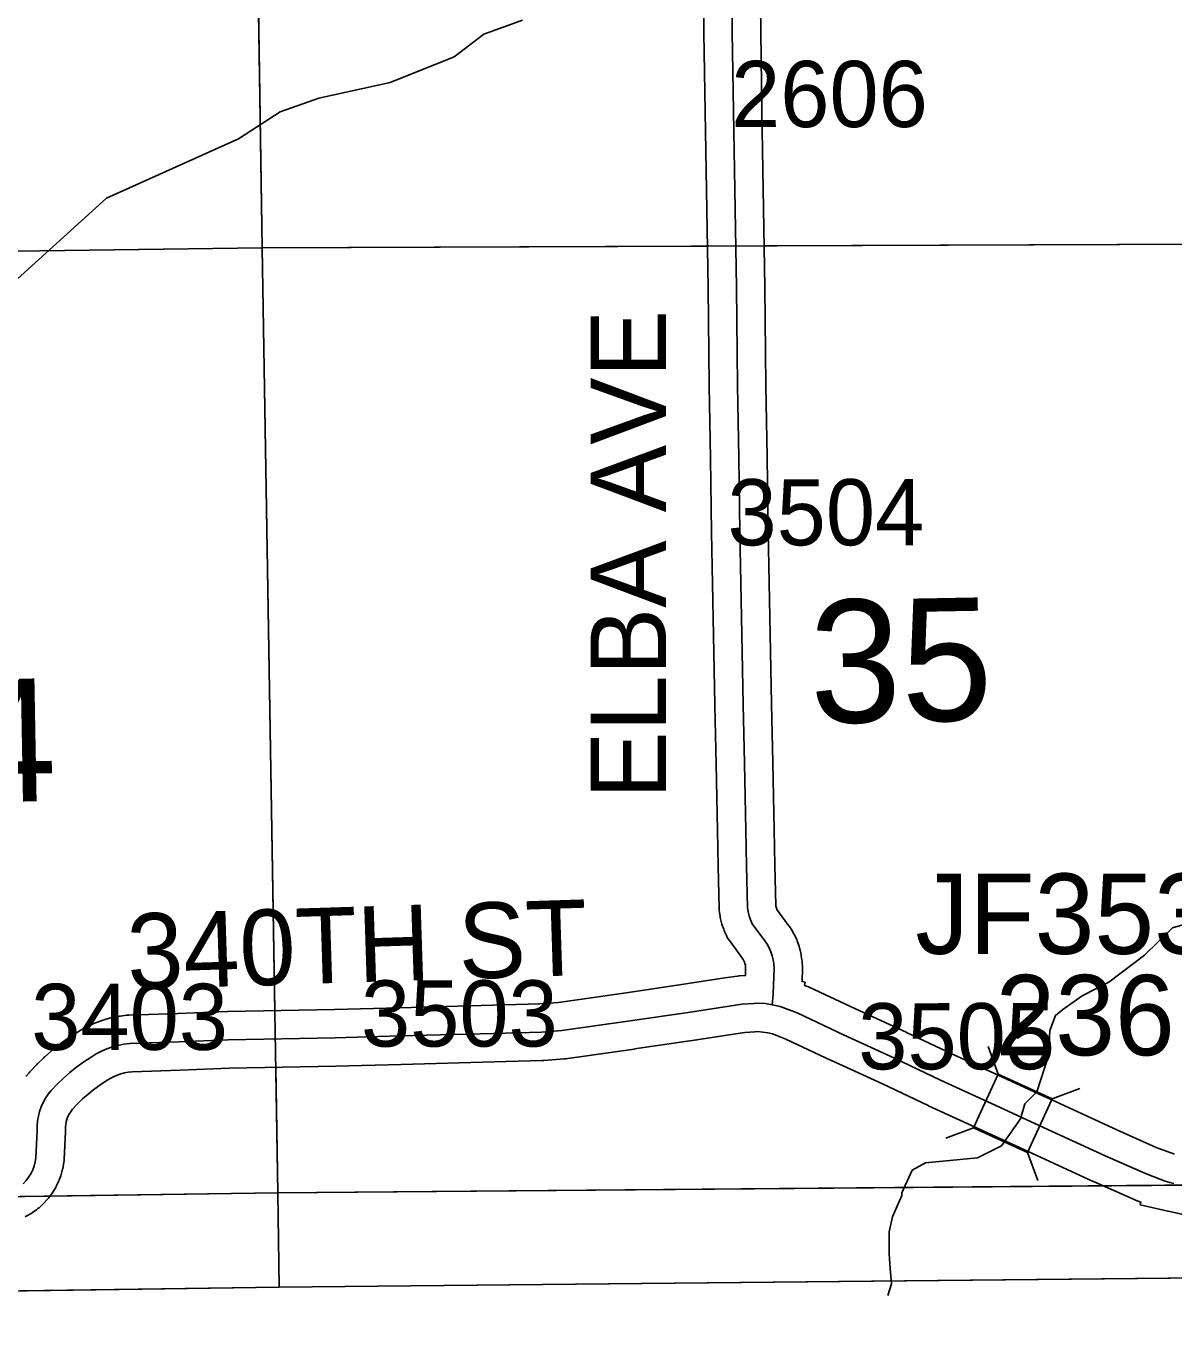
# Model space of a CAD drawing. Extents: x 23.6 to 68.7, y -63 to -29.
# Drawn here: x 36.588 to 37.803, y -57.856 to -56.476 of the extents above; entities that cross this region are included whole.
import ezdxf

# ---------------------------------------------------------------- set-up
doc = ezdxf.new("R2010")
doc.units = 0
for name, color, linetype in [('tdCoClipBndry', 7, 'Continuous'), ('tdCoCoBndry', 7, 'Continuous'), ('tdCoCoBndryPart', 7, 'Continuous'), ('tdCoHydroRiver', 7, 'Continuous'), ('tdCoSecRdNmbr', 7, 'Continuous'), ('tdCoSecRdTxt', 7, 'Continuous'), ('tdCoSecRteBand', 7, 'Continuous'), ('tdCoSecRteCL', 7, 'Continuous'), ('tdCoSectLine', 7, 'Continuous'), ('tdCoSectLinePart', 7, 'Continuous'), ('tdCoSectNmbr', 7, 'Continuous'), ('tdCoStrucSec', 7, 'Continuous'), ('tdCoStrucSecCoName', 7, 'Continuous'), ('tdCoStrucSecFHWANum', 7, 'Continuous'), ('tdCoSurfGravel', 7, 'Continuous'), ('tdCoTwpBndryShd', 7, 'Continuous')]:
    doc.layers.add(name, color=color, linetype=linetype)

msp = doc.modelspace()

# ---------------------------------------------------------------- linework, layer by layer
at = {"layer": 'tdCoClipBndry'}
msp.add_lwpolyline([(56.8227, -57.553), (51.8233, -57.6334), (46.8056, -57.7041), (45.8081, -57.7131), (44.8328, -57.735), (43.8446, -57.7356), (42.8125, -57.7502), (36.856, -57.8104), (34.8462, -57.8398), (33.8615, -57.8433), (32.8589, -57.8556), (32.833, -57.8525), (32.8013, -57.8383), (32.7717, -57.8067), (32.7614, -57.7827), (32.7577, -57.7569), (32.6839, -51.7283), (32.6474, -49.7276), (32.6233, -45.7459), (32.6113, -44.7492), (32.588, -43.7493), (32.587, -43.0064), (32.5923, -42.7484), (32.5183, -35.7733)], dxfattribs=at)
at = {"layer": 'tdCoCoBndry'}
for p, q in [((36.8552, -57.7104), (35.8554, -57.7251)), ((35.8554, -57.7251), (36.8552, -57.7104)), ((37.8635, -57.702), (36.8552, -57.7104)), ((36.8552, -57.7104), (37.8635, -57.702))]:
    msp.add_line(p, q, dxfattribs=at)
for points in [[(35.8551, -57.7251), (36.8548, -57.7104), (37.8632, -57.702), (38.8607, -57.6881), (39.821, -57.6811), (40.8084, -57.671), (40.8282, -57.6709), (41.8142, -57.6606), (42.8114, -57.6502), (43.828, -57.6382), (43.8439, -57.6356), (44.8231, -57.6351), (44.8305, -57.6351), (45.7951, -57.6134), (45.8065, -57.6132), (46.7976, -57.6042), (46.8042, -57.6042), (47.8013, -57.59), (48.8, -57.5731), (49.8013, -57.5613), (50.7973, -57.5472), (51.8219, -57.5335), (52.8221, -57.5189)], [(52.8224, -57.5189), (51.8222, -57.5335), (50.7977, -57.5472), (49.8017, -57.5614), (48.8003, -57.5731), (47.8017, -57.59), (46.8045, -57.6042), (46.798, -57.6042), (45.8069, -57.6132), (45.7954, -57.6134), (44.8309, -57.6351), (44.8234, -57.6351), (43.8442, -57.6356), (43.8283, -57.6383), (42.8118, -57.6502), (41.8146, -57.6606), (40.8286, -57.6709), (40.8087, -57.671), (39.8213, -57.6811), (38.8611, -57.6881), (37.8635, -57.702), (36.8552, -57.7104), (35.8554, -57.7251)], [(34.8462, -57.8398), (36.856, -57.8104), (42.8125, -57.7502), (43.8446, -57.7356), (44.8317, -57.735), (44.8309, -57.6351), (44.8234, -57.6351), (43.8442, -57.6356), (43.8283, -57.6383), (42.8118, -57.6502), (41.8146, -57.6606), (40.8286, -57.6709), (40.8087, -57.671), (39.8213, -57.6811), (38.8611, -57.6881), (37.8635, -57.702), (36.8552, -57.7104), (35.8554, -57.7251)]]:
    msp.add_lwpolyline(points, dxfattribs=at)
at = {"layer": 'tdCoCoBndryPart'}
msp.add_lwpolyline([(36.613, -57.714), (36.8548, -57.7104), (37.7278, -57.7031)], dxfattribs=at)
at = {"layer": 'tdCoHydroRiver'}
for points in [[(37.1137, -56.4698), (37.0728, -56.4843), (37.0414, -56.5083), (36.9738, -56.5356), (36.8981, -56.552), (36.8572, -56.5666), (36.8132, -56.5953), (36.6733, -56.658), (36.5714, -56.7504)], [(37.8176, -57.4255), (37.8018, -57.4303), (37.7721, -57.459), (37.7344, -57.4877), (37.7061, -57.5022), (37.6857, -57.5165), (37.6779, -57.5229), (37.6717, -57.5387), (37.6703, -57.5656), (37.658, -57.6036), (37.6455, -57.6163), (37.6408, -57.6321), (37.6206, -57.6607), (37.5954, -57.6735), (37.5402, -57.6787), (37.5261, -57.6867), (37.5152, -57.7105), (37.5152, -57.7134)], [(37.5152, -57.7134), (37.5054, -57.7359), (37.5017, -57.7518), (37.5017, -57.7629), (37.5017, -57.7751), (37.5029, -57.7911), (37.5042, -57.807), (37.5005, -57.8193)]]:
    msp.add_lwpolyline(points, dxfattribs=at)
at = {"layer": 'tdCoSecRteBand'}
for points in [[(36.5882, -57.5875), (36.5914, -57.5835), (36.5922, -57.5826), (36.593, -57.5817), (36.5993, -57.575), (36.5998, -57.5745), (36.6003, -57.574), (36.607, -57.5676), (36.6075, -57.5671), (36.608, -57.5666), (36.6149, -57.5605), (36.6155, -57.5601), (36.616, -57.5596), (36.6232, -57.5539), (36.6238, -57.5535), (36.6244, -57.553), (36.6318, -57.5476), (36.6324, -57.5472), (36.633, -57.5468), (36.6407, -57.5418), (36.641, -57.5416), (36.6413, -57.5415), (36.6466, -57.5381), (36.6475, -57.5376), (36.6485, -57.5371), (36.6541, -57.5341), (36.655, -57.5336), (36.656, -57.5332), (36.6618, -57.5307), (36.6628, -57.5303), (36.6638, -57.5299), (36.6697, -57.5278), (36.6708, -57.5275), (36.6718, -57.5272), (36.6779, -57.5255), (36.6789, -57.5252), (36.68, -57.525), (36.6862, -57.5238), (36.6872, -57.5236), (36.6883, -57.5235), (36.6945, -57.5227), (36.6958, -57.5226), (36.6971, -57.5226), (36.7493, -57.5208), (36.8011, -57.5188), (36.8014, -57.5188), (36.8017, -57.5188), (36.9148, -57.5164), (36.9836, -57.5147), (37.0822, -57.5119), (37.0823, -57.5119), (37.0823, -57.5119), (37.1321, -57.5107), (37.1519, -57.5091), (37.2235, -57.499), (37.2845, -57.4899), (37.3278, -57.4832), (37.3279, -57.4832), (37.328, -57.4832), (37.3414, -57.4812), (37.3427, -57.481), (37.3439, -57.481), (37.3497, -57.4806), (37.3499, -57.473), (37.3499, -57.4711), (37.3496, -57.4695), (37.3492, -57.468), (37.3487, -57.4664), (37.3481, -57.465), (37.3473, -57.4635), (37.3457, -57.4614), (37.3327, -57.4437), (37.3308, -57.4411), (37.3295, -57.4381), (37.3276, -57.434), (37.3271, -57.4328), (37.3267, -57.4316), (37.3252, -57.4274), (37.3248, -57.4261), (37.3245, -57.4249), (37.3234, -57.4205), (37.3231, -57.4193), (37.3229, -57.418), (37.3221, -57.4136), (37.3218, -57.4115), (37.3218, -57.4094), (37.3208, -57.3654), (37.3208, -57.3653), (37.3208, -57.3652), (37.3202, -57.3272), (37.3188, -57.2571), (37.3172, -57.1947), (37.3172, -57.1946), (37.3172, -57.1945), (37.3158, -57.1205), (37.3158, -57.1205), (37.3158, -57.1205), (37.3139, -57.0118), (37.3139, -57.0117), (37.3139, -57.0117), (37.3127, -56.9334), (37.3113, -56.8567), (37.3113, -56.8566), (37.3113, -56.8564), (37.3103, -56.7528), (37.3089, -56.67), (37.3072, -56.5665), (37.3072, -56.5665), (37.3072, -56.5664), (37.3058, -56.483), (37.3058, -56.4829), (37.3058, -56.4828), (37.3048, -56.3985)], [(37.3648, -56.3977), (37.3658, -56.4821), (37.3671, -56.5654), (37.3689, -56.669), (37.3689, -56.669), (37.3689, -56.669), (37.3703, -56.7519), (37.3703, -56.752), (37.3703, -56.7521), (37.3713, -56.8557), (37.3727, -56.9324), (37.3727, -56.9324), (37.3727, -56.9324), (37.3739, -57.0107), (37.3758, -57.1194), (37.3772, -57.1932), (37.3788, -57.2557), (37.3788, -57.2558), (37.3788, -57.2559), (37.3802, -57.3261), (37.3802, -57.3261), (37.3802, -57.3262), (37.3808, -57.3642), (37.3817, -57.406), (37.3819, -57.4071), (37.3824, -57.409), (37.383, -57.4108), (37.3943, -57.4261), (37.3945, -57.4264), (37.3947, -57.4267), (37.3972, -57.4303), (37.398, -57.4314), (37.3987, -57.4327), (37.4009, -57.4365), (37.4016, -57.4377), (37.4022, -57.439), (37.404, -57.443), (37.4046, -57.4443), (37.405, -57.4457), (37.4065, -57.4498), (37.4069, -57.4512), (37.4072, -57.4525), (37.4083, -57.4568), (37.4086, -57.4582), (37.4088, -57.4596), (37.4094, -57.464), (37.4096, -57.4654), (37.4097, -57.4668), (37.4099, -57.4712), (37.41, -57.4724), (37.41, -57.4735), (37.4096, -57.4871), (37.413, -57.4878), (37.4123, -57.4911), (37.4153, -57.4922), (37.4163, -57.4926), (37.4172, -57.493), (37.466, -57.516), (37.5198, -57.5406), (37.5201, -57.5407), (37.5203, -57.5409), (37.5688, -57.564), (37.631, -57.5925), (37.6692, -57.6101), (37.6693, -57.6101), (37.6693, -57.6101), (37.7427, -57.644), (37.7845, -57.6625), (37.7999, -57.6683), (37.8, -57.6683), (37.8002, -57.6684), (37.8039, -57.6698)], [(37.8259, -57.7364), (37.7971, -57.73), (37.7968, -57.7299), (37.7675, -57.7234), (37.7682, -57.7204), (37.7625, -57.7183), (37.7617, -57.718), (37.761, -57.7177), (37.7182, -57.6987), (37.718, -57.6986), (37.7178, -57.6985), (37.6442, -57.6646), (37.6059, -57.6471), (37.5436, -57.6185), (37.5434, -57.6184), (37.5432, -57.6183), (37.4947, -57.5951), (37.4409, -57.5706), (37.4407, -57.5705), (37.4405, -57.5704), (37.3926, -57.5478), (37.3783, -57.5422), (37.3733, -57.5413), (37.3627, -57.54), (37.3597, -57.5401), (37.3489, -57.5408), (37.3369, -57.5425), (37.2936, -57.5492), (37.2935, -57.5493), (37.2934, -57.5493), (37.2322, -57.5583), (37.2321, -57.5584), (37.232, -57.5584), (37.1594, -57.5686), (37.1586, -57.5687), (37.1577, -57.5688), (37.1362, -57.5706), (37.1353, -57.5707), (37.1344, -57.5707), (37.0838, -57.5719), (36.9852, -57.5746), (36.9852, -57.5746), (36.9852, -57.5746), (36.9163, -57.5764), (36.9162, -57.5764), (36.9162, -57.5764), (36.8032, -57.5788), (36.7515, -57.5807), (36.7515, -57.5807), (36.7514, -57.5807), (36.7004, -57.5825), (36.6965, -57.5829), (36.6925, -57.5837), (36.6886, -57.5848), (36.6847, -57.5862), (36.6809, -57.5878), (36.6773, -57.5897), (36.6732, -57.5922), (36.6664, -57.5967), (36.6601, -57.6013), (36.654, -57.6061), (36.6481, -57.6112), (36.6425, -57.6166), (36.6375, -57.6219), (36.6359, -57.624), (36.6345, -57.6261), (36.6332, -57.6284), (36.6322, -57.6307), (36.6313, -57.6331), (36.6307, -57.6356), (36.6303, -57.6382), (36.6301, -57.6407), (36.6301, -57.6446), (36.6301, -57.6453), (36.63, -57.6461), (36.6287, -57.6749), (36.6286, -57.6766), (36.6283, -57.6782), (36.6276, -57.6826), (36.6274, -57.6841), (36.627, -57.6855), (36.6259, -57.6898), (36.6255, -57.6912), (36.625, -57.6926), (36.6234, -57.6968), (36.6229, -57.6981), (36.6223, -57.6994), (36.6203, -57.7034), (36.6197, -57.7048), (36.6189, -57.706), (36.6166, -57.7098), (36.6158, -57.711), (36.6149, -57.7122), (36.6123, -57.7158), (36.6114, -57.7169), (36.6104, -57.718), (36.6074, -57.7213), (36.6064, -57.7223), (36.6053, -57.7233), (36.602, -57.7263), (36.6009, -57.7272), (36.5997, -57.7281), (36.5961, -57.7307), (36.5949, -57.7316), (36.5936, -57.7323), (36.5898, -57.7346), (36.5885, -57.7353), (36.5872, -57.7359)]]:
    msp.add_lwpolyline(points, dxfattribs=at)
at = {"layer": 'tdCoSecRteCL'}
for points in [[(37.3779, -57.5116), (37.3792, -57.5003), (37.38, -57.4727), (37.3797, -57.4682), (37.3791, -57.4639), (37.3781, -57.4596), (37.3766, -57.4554), (37.3748, -57.4513), (37.3726, -57.4475), (37.3701, -57.4439), (37.3569, -57.4259), (37.3551, -57.4218), (37.3536, -57.4175), (37.3525, -57.4132), (37.3518, -57.4087), (37.3508, -57.3648), (37.3502, -57.3267), (37.3488, -57.2564), (37.3472, -57.1939), (37.3458, -57.1199), (37.3439, -57.0112), (37.3427, -56.9329), (37.3413, -56.8562), (37.3403, -56.7524), (37.3389, -56.6695), (37.3372, -56.5659), (37.3358, -56.4825), (37.3348, -56.3981)], [(36.5853, -57.7009), (36.5884, -57.6976), (36.591, -57.6941), (36.5934, -57.6903), (36.5953, -57.6863), (36.5969, -57.6822), (36.598, -57.6779), (36.5987, -57.6735), (36.6001, -57.6447), (36.6001, -57.6396), (36.6005, -57.6345), (36.6013, -57.6294), (36.6026, -57.6245), (36.6043, -57.6196), (36.6064, -57.615), (36.6088, -57.6105), (36.6117, -57.6062), (36.6149, -57.6023), (36.6212, -57.5956), (36.6278, -57.5892), (36.6347, -57.5831), (36.6419, -57.5774), (36.6494, -57.572), (36.6571, -57.5669), (36.6624, -57.5636), (36.668, -57.5607), (36.6737, -57.5582), (36.6797, -57.5561), (36.6857, -57.5545), (36.6919, -57.5533), (36.6981, -57.5525), (36.7504, -57.5508), (36.8023, -57.5488), (36.9155, -57.5464), (36.9844, -57.5446), (37.083, -57.5419), (37.1337, -57.5407), (37.1552, -57.5389), (37.2278, -57.5287), (37.289, -57.5196), (37.3324, -57.5129), (37.3458, -57.5109), (37.3584, -57.5101), (37.3691, -57.5099), (37.3779, -57.5116)], [(37.3779, -57.5116), (37.3866, -57.5133), (37.4044, -57.5202), (37.4533, -57.5433), (37.5074, -57.5679), (37.5561, -57.5912), (37.6185, -57.6198), (37.6567, -57.6374), (37.7303, -57.6713), (37.7731, -57.6902), (37.7893, -57.6964), (37.7941, -57.6982), (37.799, -57.6997), (37.8031, -57.7006)]]:
    msp.add_lwpolyline(points, dxfattribs=at)
at = {"layer": 'tdCoSectLine'}
for points in [[(36.8228, -55.7112), (36.8381, -56.7104)], [(36.8381, -56.7104), (37.8365, -56.7068)], [(35.8436, -56.7239), (36.8381, -56.7104)], [(36.8381, -56.7104), (36.8548, -57.7104)], [(35.8551, -57.7251), (36.8548, -57.7104)], [(36.8548, -57.7104), (37.8632, -57.702)], [(36.8548, -57.7104), (36.8562, -57.8104)]]:
    msp.add_lwpolyline(points, dxfattribs=at)
at = {"layer": 'tdCoSectLinePart'}
for points in [[(36.8324, -56.3399), (36.8381, -56.7104)], [(37.3689, -56.7085), (37.8365, -56.7068)], [(36.3676, -56.7168), (36.8381, -56.7104)], [(36.8381, -56.7104), (37.3089, -56.7087)], [(36.8381, -56.7104), (36.8516, -57.5176)], [(36.8526, -57.5775), (36.8548, -57.7104)], [(36.613, -57.714), (36.8548, -57.7104)], [(36.8548, -57.7104), (37.7278, -57.7031)], [(36.8548, -57.7104), (36.8562, -57.8104)]]:
    msp.add_lwpolyline(points, dxfattribs=at)
at = {"layer": 'tdCoStrucSec'}
for p, q in [((37.6173, -57.585), (37.6065, -57.5557)), ((37.6742, -57.6111), (37.7036, -57.6002)), ((37.5912, -57.6419), (37.5619, -57.6528)), ((37.6481, -57.668), (37.659, -57.6974))]:
    msp.add_line(p, q, dxfattribs=at)
msp.add_lwpolyline([(37.6173, -57.585), (37.6742, -57.6111), (37.6481, -57.668), (37.5912, -57.6419)], close=True, dxfattribs=at)
at = {"layer": 'tdCoSurfGravel'}
for points in [[(37.3779, -57.5116), (37.3792, -57.5003), (37.38, -57.4727), (37.3797, -57.4682), (37.3791, -57.4639), (37.3781, -57.4596), (37.3766, -57.4554), (37.3748, -57.4513), (37.3726, -57.4475), (37.3701, -57.4439), (37.3569, -57.4259), (37.3551, -57.4218), (37.3536, -57.4175), (37.3525, -57.4132), (37.3518, -57.4087), (37.3508, -57.3648), (37.3502, -57.3267), (37.3488, -57.2564), (37.3472, -57.1939), (37.3458, -57.1199), (37.3439, -57.0112), (37.3427, -56.9329), (37.3413, -56.8562), (37.3403, -56.7524), (37.3389, -56.6695), (37.3372, -56.5659), (37.3358, -56.4825), (37.3348, -56.3981)], [(36.5853, -57.7009), (36.5884, -57.6976), (36.591, -57.6941), (36.5934, -57.6903), (36.5953, -57.6863), (36.5969, -57.6822), (36.598, -57.6779), (36.5987, -57.6735), (36.6001, -57.6447), (36.6001, -57.6396), (36.6005, -57.6345), (36.6013, -57.6294), (36.6026, -57.6245), (36.6043, -57.6196), (36.6064, -57.615), (36.6088, -57.6105), (36.6117, -57.6062), (36.6149, -57.6023), (36.6212, -57.5956), (36.6278, -57.5892), (36.6347, -57.5831), (36.6419, -57.5774), (36.6494, -57.572), (36.6571, -57.5669), (36.6624, -57.5636), (36.668, -57.5607), (36.6737, -57.5582), (36.6797, -57.5561), (36.6857, -57.5545), (36.6919, -57.5533), (36.6981, -57.5525), (36.7504, -57.5508), (36.8023, -57.5488), (36.9155, -57.5464), (36.9844, -57.5446), (37.083, -57.5419), (37.1337, -57.5407), (37.1552, -57.5389), (37.2278, -57.5287), (37.289, -57.5196), (37.3324, -57.5129), (37.3458, -57.5109), (37.3584, -57.5101), (37.3691, -57.5099), (37.3779, -57.5116), (37.3866, -57.5133), (37.4044, -57.5202), (37.4533, -57.5433), (37.5074, -57.5679), (37.5561, -57.5912), (37.6185, -57.6198), (37.6567, -57.6374), (37.7303, -57.6713), (37.7731, -57.6902), (37.7893, -57.6964), (37.7941, -57.6982), (37.799, -57.6997), (37.8031, -57.7006)]]:
    msp.add_lwpolyline(points, dxfattribs=at)
at = {"layer": 'tdCoTwpBndryShd'}
msp.add_lwpolyline([(52.8221, -57.5189), (51.8219, -57.5335), (50.7973, -57.5472), (49.8013, -57.5613), (48.8, -57.5731), (47.8013, -57.59), (46.8042, -57.6042), (46.7976, -57.6042), (45.8065, -57.6132), (45.7951, -57.6134), (44.8305, -57.6351), (44.8231, -57.6351), (43.8439, -57.6356), (43.828, -57.6382), (42.8114, -57.6502), (41.8142, -57.6606), (40.8282, -57.6709), (40.8084, -57.671), (39.821, -57.6811), (38.8607, -57.6881), (37.8632, -57.702), (36.8548, -57.7104), (35.8551, -57.7251)], dxfattribs=at)

# ---------------------------------------------------------------- texts
at = {"layer": 'tdCoSecRdNmbr'}
for s, rotation, p in [('2606', 0.0293, (37.3345, -56.5828)), ('3504', 0.0293, (37.3307, -57.0254)), ('3403', 0.0287, (36.5938, -57.5594)), ('3503', 0.029, (36.9428, -57.5558)), ('3505', 0.0294, (37.4691, -57.5799))]:
    msp.add_text(s, height=0.07, rotation=rotation, dxfattribs=at).set_placement(p)
at = {"layer": 'tdCoSecRdTxt'}
for s, rotation, p in [('ELBA AVE', 90, (37.2657, -57.2937)), ('340TH ST', 1.8302, (36.6963, -57.4955))]:
    msp.add_text(s, height=0.08, rotation=rotation, dxfattribs=at).set_placement(p)
at = {"layer": 'tdCoSectNmbr'}
for s, rotation, p in [('35', 1.0293, (37.4187, -57.2137)), ('34', 1.0286, (36.428, -57.2993))]:
    msp.add_text(s, height=0.13, rotation=rotation, dxfattribs=at).set_placement(p)
at = {"layer": 'tdCoStrucSecCoName'}
msp.add_text('JF353249.0', height=0.085, dxfattribs=at).set_placement((37.5295, -57.4577))
at = {"layer": 'tdCoStrucSecFHWANum'}
msp.add_text('236150', height=0.085, dxfattribs=at).set_placement((37.6144, -57.565))

doc.saveas('drawing.dxf')
